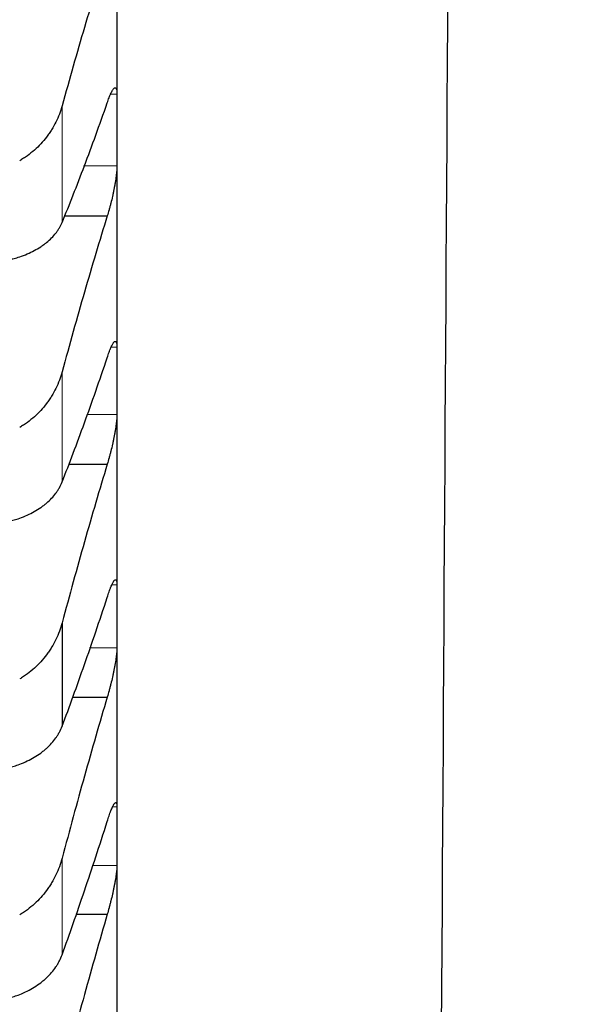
# Model space of a CAD drawing. Header units: inches. Extents: x 0 to 20790, y -12 to 14700.
# Tile 343 of 436: x 14162 to 14193, y 9417 to 9472. Entities that reach past the tile are written whole.
import ezdxf

# ---------------------------------------------------------------- set-up
doc = ezdxf.new("R2010")
doc.units = ezdxf.units.IN
doc.layers.add('1', color=7, linetype='Continuous', true_color=0xffffff)
doc.layers.add('254', color=7, linetype='Continuous', true_color=0xffffff)
doc.styles.add('latin_extended', font='simplex.shx')
doc.dimstyles.get("Standard").update_dxf_attribs({"dimtxt": 0.18, "dimasz": 0.18, "dimexe": 0.18, "dimexo": 0.0625, "dimgap": 0.09, "dimtad": 0, "dimtih": 1, "dimtoh": 1, "dimdec": 4, "dimzin": 0, "dimdsep": 46, "dimtxsty": 'Standard', "dimcen": 0.09, "dimadec": 0, "dimazin": 0, "dimtfac": 1, "dimtdec": 4, "dimtofl": 0, "dimtmove": 0, "dimatfit": 3, "dimfxl": 1, "dimtolj": 1, "dimtzin": 0, "dimarcsym": 0})

# ---------------------------------------------------------------- blocks, each defined once
blk = doc.blocks.new('_U5')
at = {"layer": '254', "color": 3, "linetype": 'Continuous', "lineweight": 13, "transparency": 16777216}
for p, q in [((14167.097, 9939.463), (14167.097, 8111.817)), ((14417.097, 9439.463), (14417.097, 8111.817)), ((14167.097, 8146.817), (13002.826, 8146.817)), ((14044.597, 8146.817), (13922.097, 8146.817)), ((14417.097, 8146.817), (14167.097, 8146.817)), ((14539.597, 8146.817), (14662.097, 8146.817))]:
    blk.add_line(p, q, dxfattribs=at)
at = {"layer": '254', "color": 3, "transparency": 16777216}
for points in [[(14044.597, 8126.4), (14044.597, 8167.233), (14167.097, 8146.817)], [(14539.597, 8167.233), (14539.597, 8126.4), (14417.097, 8146.817)]]:
    blk.add_solid(points, dxfattribs=at)
at = {"layer": 'Defpoints', "color": 0, "transparency": 16777216}
for p in [(14167.097, 9974.463), (14417.097, 9474.463), (14167.097, 8146.817)]:
    blk.add_point(p, dxfattribs=at)
at = {"layer": '254', "color": 2, "lineweight": 13, "transparency": 16777216, "insert": (13064.076, 8330.567), "char_height": 122.5, "attachment_point": 1, "style": 'latin_extended'}
blk.add_mtext('\\A1;250', dxfattribs=at)
blk = doc.blocks.new('_U6')
at = {"layer": '254', "color": 3, "linetype": 'Continuous', "lineweight": 13, "transparency": 16777216}
for p, q in [((14007.097, 9939.463), (14007.097, 8391.817)), ((14167.095, 9649.526), (14167.095, 8391.817)), ((14007.097, 8426.817), (12939.597, 8426.817)), ((13884.597, 8426.817), (13762.097, 8426.817)), ((14167.095, 8426.817), (14007.097, 8426.817)), ((14289.595, 8426.817), (14412.095, 8426.817))]:
    blk.add_line(p, q, dxfattribs=at)
at = {"layer": '254', "color": 3, "transparency": 16777216}
for points in [[(13884.597, 8406.4), (13884.597, 8447.233), (14007.097, 8426.817)], [(14289.595, 8447.233), (14289.595, 8406.4), (14167.095, 8426.817)]]:
    blk.add_solid(points, dxfattribs=at)
at = {"layer": 'Defpoints', "color": 0, "transparency": 16777216}
for p in [(14007.097, 9974.463), (14167.095, 9684.526), (14007.097, 8426.817)]:
    blk.add_point(p, dxfattribs=at)
at = {"layer": '254', "color": 2, "lineweight": 13, "transparency": 16777216, "insert": (13000.847, 8814.733), "char_height": 122.5, "attachment_point": 1, "style": 'latin_extended'}
blk.add_mtext('\\A1;\\C2;Flywheel\\P\\C2;90-240', dxfattribs=at)

msp = doc.modelspace()

# ---------------------------------------------------------------- linework, layer by layer
at = {"layer": '1', "color": 2, "linetype": 'Continuous', "lineweight": 25}
for p, q in [((14167.097, 9480.219), (14167.097, 9465.572)), ((14167.097, 9465.572), (14167.097, 9451.74)), ((14164.205, 9460.831), (14166.56, 9460.831)), ((14167.097, 9451.74), (14167.097, 9438.744)), ((14164.428, 9447.136), (14166.56, 9447.136)), ((14164.071, 9438.382), (14164.071, 9432.676)), ((14167.097, 9438.744), (14167.097, 9426.607)), ((14164.633, 9434.284), (14166.56, 9434.284)), ((14167.097, 9426.607), (14167.097, 9415.347)), ((14164.826, 9422.298), (14166.56, 9422.298))]:
    msp.add_line(p, q, dxfattribs=at)
at = {"layer": '1', "color": 110, "linetype": 'Continuous', "lineweight": 13}
for p, q in [((14166.739, 9467.542), (14167.095, 9467.542)), ((14164.071, 9466.906), (14164.071, 9460.475)), ((14165.252, 9463.602), (14167.095, 9463.602)), ((14166.785, 9453.595), (14167.095, 9453.595)), ((14164.071, 9452.226), (14164.071, 9446.153)), ((14165.426, 9449.884), (14167.095, 9449.884)), ((14166.825, 9440.483), (14167.095, 9440.483)), ((14165.587, 9437.006), (14167.095, 9437.006)), ((14166.86, 9428.225), (14167.095, 9428.225)), ((14164.071, 9425.397), (14164.071, 9420.068)), ((14165.737, 9424.989), (14167.095, 9424.989))]:
    msp.add_line(p, q, dxfattribs=at)
at = {"layer": '1', "color": 2, "linetype": 'Continuous', "lineweight": 25}
for points, knots in [([(14186.598, 9674.468), (14186.544, 9665.878), (14186.438, 9648.677), (14186.278, 9622.865), (14186.118, 9597.033), (14185.958, 9571.201), (14185.798, 9545.368), (14185.638, 9519.536), (14185.238, 9454.955), (14184.225, 9291.35), (14183.265, 9136.356), (14182.598, 9028.722)], [0, 0, 0, 0, 0.039908, 0.079911, 0.119915, 0.159919, 0.199923, 0.239927, 0.279931, 0.499952, 1, 1, 1, 1]), ([(14166.56, 9467.063), (14166.594, 9467.168), (14166.628, 9467.265), (14166.679, 9467.396), (14166.695, 9467.438), (14166.72, 9467.497), (14166.728, 9467.517), (14166.745, 9467.554), (14166.753, 9467.572), (14166.793, 9467.659), (14166.823, 9467.717), (14166.867, 9467.787), (14166.881, 9467.808), (14166.901, 9467.835), (14166.908, 9467.843), (14166.921, 9467.858), (14166.927, 9467.865), (14166.958, 9467.894), (14166.981, 9467.904), (14167.006, 9467.902), (14167.01, 9467.901), (14167.02, 9467.896), (14167.024, 9467.893), (14167.037, 9467.882), (14167.045, 9467.871), (14167.065, 9467.83), (14167.076, 9467.79), (14167.085, 9467.723), (14167.087, 9467.709), (14167.09, 9467.68), (14167.091, 9467.664), (14167.094, 9467.615), (14167.095, 9467.58), (14167.095, 9467.542)], [0, 0, 0, 0, 0.125, 0.125, 0.1875, 0.1875, 0.21875, 0.21875, 0.25, 0.25, 0.375, 0.375, 0.4375, 0.4375, 0.46875, 0.46875, 0.5, 0.5, 0.625, 0.625, 0.65625, 0.65625, 0.6875, 0.6875, 0.75, 0.75, 0.875, 0.875, 0.90625, 0.90625, 0.9375, 0.9375, 1, 1, 1, 1]), ([(14164.071, 9466.906), (14164.028, 9466.751), (14163.978, 9466.599), (14163.864, 9466.301), (14163.735, 9466.008), (14163.577, 9465.727), (14163.448, 9465.52), (14163.403, 9465.451), (14163.332, 9465.35), (14163.309, 9465.317), (14163.26, 9465.25), (14163.236, 9465.217), (14163.111, 9465.055), (14162.899, 9464.805), (14162.664, 9464.575), (14162.417, 9464.357), (14162.288, 9464.252), (14162.118, 9464.129), (14162.083, 9464.105), (14162.014, 9464.057), (14161.909, 9463.987), (14161.802, 9463.921), (14161.729, 9463.878)], [0, 0, 0, 0, 0.125, 0.125, 0.25, 0.375, 0.375, 0.4375, 0.4375, 0.46875, 0.46875, 0.5, 0.5, 0.625, 0.75, 0.75, 0.875, 0.875, 0.90625, 0.90625, 0.9375, 1, 1, 1, 1]), ([(14167.095, 9463.602), (14167.095, 9463.564), (14167.093, 9463.482), (14167.084, 9463.346), (14167.076, 9463.247), (14167.068, 9463.168), (14167.065, 9463.142), (14167.059, 9463.087), (14167.055, 9463.06), (14167.038, 9462.921), (14167.021, 9462.804), (14166.996, 9462.651), (14166.991, 9462.62), (14166.983, 9462.573), (14166.98, 9462.557), (14166.975, 9462.526), (14166.961, 9462.447), (14166.934, 9462.304), (14166.908, 9462.176), (14166.881, 9462.047), (14166.867, 9461.982), (14166.823, 9461.787), (14166.793, 9461.659), (14166.745, 9461.472), (14166.729, 9461.41), (14166.704, 9461.318), (14166.696, 9461.288), (14166.679, 9461.227), (14166.671, 9461.197), (14166.628, 9461.05), (14166.594, 9460.938), (14166.56, 9460.831)], [0, 0, 0, 0, 0.0625, 0.125, 0.1875, 0.1875, 0.21875, 0.21875, 0.25, 0.25, 0.375, 0.375, 0.40625, 0.40625, 0.421875, 0.421875, 0.4375, 0.5, 0.5625, 0.5625, 0.625, 0.625, 0.75, 0.75, 0.8125, 0.8125, 0.84375, 0.84375, 0.875, 0.875, 1, 1, 1, 1]), ([(14161.729, 9458.573), (14161.875, 9458.624), (14162.015, 9458.678), (14162.283, 9458.794), (14162.541, 9458.919), (14162.777, 9459.059), (14162.918, 9459.151), (14162.946, 9459.17), (14163.001, 9459.208), (14163.028, 9459.227), (14163.108, 9459.286), (14163.16, 9459.326), (14163.309, 9459.447), (14163.402, 9459.531), (14163.574, 9459.704), (14163.653, 9459.794), (14163.761, 9459.932), (14163.795, 9459.979), (14163.844, 9460.051), (14163.86, 9460.075), (14163.891, 9460.124), (14163.906, 9460.148), (14163.978, 9460.271), (14164.028, 9460.372), (14164.071, 9460.475)], [0, 0, 0, 0, 0.125, 0.125, 0.25, 0.375, 0.375, 0.40625, 0.40625, 0.4375, 0.4375, 0.5, 0.5, 0.625, 0.625, 0.75, 0.75, 0.8125, 0.8125, 0.84375, 0.84375, 0.875, 0.875, 1, 1, 1, 1]), ([(14159.241, 9458.586), (14159.245, 9458.585), (14159.248, 9458.584), (14159.254, 9458.582), (14159.258, 9458.582), (14159.268, 9458.579), (14159.288, 9458.574), (14159.334, 9458.562), (14159.427, 9458.54), (14159.506, 9458.522), (14159.664, 9458.489), (14159.769, 9458.47), (14160.083, 9458.423), (14160.291, 9458.403), (14160.602, 9458.396), (14160.705, 9458.397), (14160.861, 9458.405), (14160.913, 9458.408), (14161.016, 9458.418), (14161.068, 9458.424), (14161.223, 9458.445), (14161.325, 9458.463), (14161.528, 9458.51), (14161.629, 9458.539), (14161.729, 9458.573)], [0, 0, 0, 0, 0.003906, 0.003906, 0.007812, 0.007812, 0.015625, 0.03125, 0.0625, 0.125, 0.125, 0.25, 0.25, 0.5, 0.5, 0.625, 0.625, 0.6875, 0.6875, 0.75, 0.75, 0.875, 0.875, 1, 1, 1, 1]), ([(14166.56, 9453.006), (14166.594, 9453.114), (14166.628, 9453.214), (14166.679, 9453.351), (14166.695, 9453.394), (14166.72, 9453.457), (14166.728, 9453.477), (14166.745, 9453.516), (14166.753, 9453.535), (14166.793, 9453.627), (14166.823, 9453.69), (14166.867, 9453.768), (14166.881, 9453.791), (14166.901, 9453.822), (14166.908, 9453.831), (14166.921, 9453.848), (14166.927, 9453.856), (14166.958, 9453.892), (14166.981, 9453.908), (14167.006, 9453.912), (14167.01, 9453.912), (14167.02, 9453.91), (14167.024, 9453.908), (14167.037, 9453.901), (14167.045, 9453.893), (14167.065, 9453.859), (14167.076, 9453.824), (14167.085, 9453.764), (14167.087, 9453.751), (14167.09, 9453.724), (14167.091, 9453.709), (14167.094, 9453.664), (14167.095, 9453.631), (14167.095, 9453.595)], [0, 0, 0, 0, 0.125, 0.125, 0.1875, 0.1875, 0.21875, 0.21875, 0.25, 0.25, 0.375, 0.375, 0.4375, 0.4375, 0.46875, 0.46875, 0.5, 0.5, 0.625, 0.625, 0.65625, 0.65625, 0.6875, 0.6875, 0.75, 0.75, 0.875, 0.875, 0.90625, 0.90625, 0.9375, 0.9375, 1, 1, 1, 1]), ([(14164.071, 9452.226), (14164.028, 9452.069), (14163.978, 9451.915), (14163.864, 9451.613), (14163.735, 9451.316), (14163.577, 9451.03), (14163.448, 9450.821), (14163.403, 9450.752), (14163.332, 9450.649), (14163.309, 9450.615), (14163.26, 9450.548), (14163.236, 9450.515), (14163.111, 9450.35), (14162.899, 9450.097), (14162.664, 9449.865), (14162.417, 9449.643), (14162.288, 9449.538), (14162.118, 9449.414), (14162.083, 9449.389), (14162.014, 9449.341), (14161.909, 9449.27), (14161.802, 9449.202), (14161.729, 9449.159)], [0, 0, 0, 0, 0.125, 0.125, 0.25, 0.375, 0.375, 0.4375, 0.4375, 0.46875, 0.46875, 0.5, 0.5, 0.625, 0.75, 0.75, 0.875, 0.875, 0.90625, 0.90625, 0.9375, 1, 1, 1, 1]), ([(14167.095, 9449.884), (14167.095, 9449.848), (14167.093, 9449.771), (14167.084, 9449.641), (14167.076, 9449.545), (14167.068, 9449.469), (14167.065, 9449.443), (14167.059, 9449.39), (14167.055, 9449.363), (14167.038, 9449.228), (14167.021, 9449.113), (14166.996, 9448.963), (14166.991, 9448.933), (14166.983, 9448.886), (14166.98, 9448.871), (14166.975, 9448.84), (14166.961, 9448.762), (14166.934, 9448.62), (14166.908, 9448.493), (14166.881, 9448.364), (14166.867, 9448.3), (14166.823, 9448.104), (14166.793, 9447.976), (14166.745, 9447.787), (14166.729, 9447.725), (14166.704, 9447.632), (14166.696, 9447.601), (14166.679, 9447.54), (14166.671, 9447.509), (14166.628, 9447.359), (14166.594, 9447.245), (14166.56, 9447.136)], [0, 0, 0, 0, 0.0625, 0.125, 0.1875, 0.1875, 0.21875, 0.21875, 0.25, 0.25, 0.375, 0.375, 0.40625, 0.40625, 0.421875, 0.421875, 0.4375, 0.5, 0.5625, 0.5625, 0.625, 0.625, 0.75, 0.75, 0.8125, 0.8125, 0.84375, 0.84375, 0.875, 0.875, 1, 1, 1, 1]), ([(14161.729, 9444.15), (14161.875, 9444.203), (14162.015, 9444.26), (14162.283, 9444.384), (14162.541, 9444.515), (14162.777, 9444.663), (14162.918, 9444.76), (14162.946, 9444.78), (14163.001, 9444.82), (14163.028, 9444.84), (14163.108, 9444.902), (14163.16, 9444.944), (14163.309, 9445.072), (14163.402, 9445.16), (14163.574, 9445.343), (14163.653, 9445.437), (14163.761, 9445.583), (14163.795, 9445.632), (14163.844, 9445.708), (14163.86, 9445.733), (14163.891, 9445.784), (14163.906, 9445.81), (14163.978, 9445.939), (14164.028, 9446.045), (14164.071, 9446.153)], [0, 0, 0, 0, 0.125, 0.125, 0.25, 0.375, 0.375, 0.40625, 0.40625, 0.4375, 0.4375, 0.5, 0.5, 0.625, 0.625, 0.75, 0.75, 0.8125, 0.8125, 0.84375, 0.84375, 0.875, 0.875, 1, 1, 1, 1]), ([(14159.241, 9444.116), (14159.245, 9444.115), (14159.248, 9444.115), (14159.254, 9444.113), (14159.258, 9444.112), (14159.268, 9444.11), (14159.288, 9444.105), (14159.334, 9444.094), (14159.427, 9444.073), (14159.506, 9444.057), (14159.664, 9444.026), (14159.769, 9444.009), (14160.083, 9443.967), (14160.291, 9443.951), (14160.602, 9443.95), (14160.705, 9443.953), (14160.861, 9443.964), (14160.913, 9443.968), (14161.016, 9443.98), (14161.068, 9443.987), (14161.223, 9444.011), (14161.325, 9444.031), (14161.528, 9444.083), (14161.629, 9444.113), (14161.729, 9444.15)], [0, 0, 0, 0, 0.003906, 0.003906, 0.007812, 0.007812, 0.015625, 0.03125, 0.0625, 0.125, 0.125, 0.25, 0.25, 0.5, 0.5, 0.625, 0.625, 0.6875, 0.6875, 0.75, 0.75, 0.875, 0.875, 1, 1, 1, 1]), ([(14166.56, 9439.784), (14166.594, 9439.895), (14166.628, 9439.997), (14166.679, 9440.14), (14166.695, 9440.185), (14166.72, 9440.25), (14166.728, 9440.272), (14166.745, 9440.313), (14166.753, 9440.333), (14166.793, 9440.43), (14166.823, 9440.498), (14166.867, 9440.582), (14166.881, 9440.608), (14166.901, 9440.642), (14166.908, 9440.653), (14166.921, 9440.673), (14166.927, 9440.682), (14166.958, 9440.724), (14166.981, 9440.745), (14167.006, 9440.755), (14167.01, 9440.756), (14167.02, 9440.758), (14167.024, 9440.757), (14167.037, 9440.754), (14167.045, 9440.748), (14167.065, 9440.722), (14167.076, 9440.692), (14167.085, 9440.638), (14167.087, 9440.627), (14167.09, 9440.602), (14167.091, 9440.589), (14167.094, 9440.547), (14167.095, 9440.516), (14167.095, 9440.483)], [0, 0, 0, 0, 0.125, 0.125, 0.1875, 0.1875, 0.21875, 0.21875, 0.25, 0.25, 0.375, 0.375, 0.4375, 0.4375, 0.46875, 0.46875, 0.5, 0.5, 0.625, 0.625, 0.65625, 0.65625, 0.6875, 0.6875, 0.75, 0.75, 0.875, 0.875, 0.90625, 0.90625, 0.9375, 0.9375, 1, 1, 1, 1]), ([(14164.071, 9438.382), (14164.028, 9438.223), (14163.978, 9438.067), (14163.864, 9437.761), (14163.735, 9437.461), (14163.577, 9437.172), (14163.448, 9436.96), (14163.403, 9436.891), (14163.332, 9436.787), (14163.309, 9436.753), (14163.26, 9436.685), (14163.236, 9436.651), (14163.111, 9436.485), (14162.899, 9436.229), (14162.664, 9435.994), (14162.417, 9435.771), (14162.288, 9435.664), (14162.118, 9435.539), (14162.083, 9435.514), (14162.014, 9435.465), (14161.909, 9435.393), (14161.802, 9435.325), (14161.729, 9435.282)], [0, 0, 0, 0, 0.125, 0.125, 0.25, 0.375, 0.375, 0.4375, 0.4375, 0.46875, 0.46875, 0.5, 0.5, 0.625, 0.75, 0.75, 0.875, 0.875, 0.90625, 0.90625, 0.9375, 1, 1, 1, 1]), ([(14167.095, 9437.006), (14167.095, 9436.972), (14167.093, 9436.9), (14167.084, 9436.776), (14167.076, 9436.683), (14167.068, 9436.61), (14167.065, 9436.585), (14167.059, 9436.534), (14167.055, 9436.508), (14167.038, 9436.376), (14167.021, 9436.264), (14166.996, 9436.117), (14166.991, 9436.087), (14166.983, 9436.041), (14166.98, 9436.026), (14166.975, 9435.995), (14166.961, 9435.918), (14166.934, 9435.779), (14166.908, 9435.652), (14166.881, 9435.524), (14166.867, 9435.46), (14166.823, 9435.264), (14166.793, 9435.136), (14166.745, 9434.946), (14166.729, 9434.883), (14166.704, 9434.789), (14166.696, 9434.758), (14166.679, 9434.696), (14166.671, 9434.665), (14166.628, 9434.513), (14166.594, 9434.396), (14166.56, 9434.284)], [0, 0, 0, 0, 0.0625, 0.125, 0.1875, 0.1875, 0.21875, 0.21875, 0.25, 0.25, 0.375, 0.375, 0.40625, 0.40625, 0.421875, 0.421875, 0.4375, 0.5, 0.5625, 0.5625, 0.625, 0.625, 0.75, 0.75, 0.8125, 0.8125, 0.84375, 0.84375, 0.875, 0.875, 1, 1, 1, 1]), ([(14161.729, 9430.575), (14161.875, 9430.631), (14162.015, 9430.692), (14162.283, 9430.822), (14162.541, 9430.96), (14162.777, 9431.115), (14162.918, 9431.217), (14162.946, 9431.238), (14163.001, 9431.28), (14163.028, 9431.302), (14163.108, 9431.366), (14163.16, 9431.41), (14163.309, 9431.545), (14163.402, 9431.637), (14163.574, 9431.829), (14163.653, 9431.927), (14163.761, 9432.08), (14163.795, 9432.132), (14163.844, 9432.211), (14163.86, 9432.237), (14163.891, 9432.291), (14163.906, 9432.318), (14163.978, 9432.453), (14164.028, 9432.564), (14164.071, 9432.676)], [0, 0, 0, 0, 0.125, 0.125, 0.25, 0.375, 0.375, 0.40625, 0.40625, 0.4375, 0.4375, 0.5, 0.5, 0.625, 0.625, 0.75, 0.75, 0.8125, 0.8125, 0.84375, 0.84375, 0.875, 0.875, 1, 1, 1, 1]), ([(14159.241, 9430.496), (14159.245, 9430.495), (14159.248, 9430.494), (14159.254, 9430.493), (14159.258, 9430.492), (14159.268, 9430.49), (14159.288, 9430.485), (14159.334, 9430.475), (14159.427, 9430.456), (14159.506, 9430.44), (14159.664, 9430.413), (14159.769, 9430.397), (14160.083, 9430.36), (14160.291, 9430.349), (14160.602, 9430.353), (14160.705, 9430.358), (14160.861, 9430.372), (14160.913, 9430.378), (14161.016, 9430.392), (14161.068, 9430.4), (14161.223, 9430.427), (14161.325, 9430.449), (14161.528, 9430.504), (14161.629, 9430.537), (14161.729, 9430.575)], [0, 0, 0, 0, 0.003906, 0.003906, 0.007813, 0.007813, 0.015625, 0.03125, 0.0625, 0.125, 0.125, 0.25, 0.25, 0.5, 0.5, 0.625, 0.625, 0.6875, 0.6875, 0.75, 0.75, 0.875, 0.875, 1, 1, 1, 1]), ([(14166.56, 9427.418), (14166.594, 9427.531), (14166.628, 9427.637), (14166.679, 9427.784), (14166.695, 9427.831), (14166.72, 9427.9), (14166.728, 9427.922), (14166.745, 9427.965), (14166.753, 9427.986), (14166.793, 9428.089), (14166.823, 9428.16), (14166.867, 9428.252), (14166.881, 9428.28), (14166.901, 9428.317), (14166.908, 9428.329), (14166.921, 9428.352), (14166.927, 9428.362), (14166.958, 9428.41), (14166.981, 9428.436), (14167.006, 9428.453), (14167.01, 9428.456), (14167.02, 9428.46), (14167.024, 9428.461), (14167.037, 9428.461), (14167.045, 9428.458), (14167.065, 9428.44), (14167.076, 9428.415), (14167.085, 9428.368), (14167.087, 9428.357), (14167.09, 9428.335), (14167.091, 9428.323), (14167.094, 9428.285), (14167.095, 9428.257), (14167.095, 9428.225)], [0, 0, 0, 0, 0.125, 0.125, 0.1875, 0.1875, 0.21875, 0.21875, 0.25, 0.25, 0.375, 0.375, 0.4375, 0.4375, 0.46875, 0.46875, 0.5, 0.5, 0.625, 0.625, 0.65625, 0.65625, 0.6875, 0.6875, 0.75, 0.75, 0.875, 0.875, 0.90625, 0.90625, 0.9375, 0.9375, 1, 1, 1, 1]), ([(14164.071, 9425.397), (14164.028, 9425.236), (14163.978, 9425.079), (14163.864, 9424.77), (14163.735, 9424.466), (14163.577, 9424.175), (14163.448, 9423.961), (14163.403, 9423.89), (14163.332, 9423.786), (14163.309, 9423.751), (14163.26, 9423.683), (14163.236, 9423.649), (14163.111, 9423.481), (14162.899, 9423.223), (14162.664, 9422.986), (14162.417, 9422.761), (14162.288, 9422.653), (14162.118, 9422.527), (14162.083, 9422.502), (14162.014, 9422.453), (14161.909, 9422.38), (14161.802, 9422.312), (14161.729, 9422.268)], [0, 0, 0, 0, 0.125, 0.125, 0.25, 0.375, 0.375, 0.4375, 0.4375, 0.46875, 0.46875, 0.5, 0.5, 0.625, 0.75, 0.75, 0.875, 0.875, 0.90625, 0.90625, 0.9375, 1, 1, 1, 1]), ([(14167.095, 9424.989), (14167.095, 9424.957), (14167.093, 9424.889), (14167.084, 9424.771), (14167.076, 9424.683), (14167.068, 9424.612), (14167.065, 9424.588), (14167.059, 9424.539), (14167.055, 9424.514), (14167.038, 9424.386), (14167.021, 9424.277), (14166.996, 9424.132), (14166.991, 9424.103), (14166.983, 9424.058), (14166.98, 9424.043), (14166.975, 9424.013), (14166.961, 9423.938), (14166.934, 9423.8), (14166.908, 9423.674), (14166.881, 9423.547), (14166.867, 9423.483), (14166.823, 9423.288), (14166.793, 9423.16), (14166.745, 9422.969), (14166.729, 9422.905), (14166.704, 9422.811), (14166.696, 9422.779), (14166.679, 9422.716), (14166.671, 9422.685), (14166.628, 9422.531), (14166.594, 9422.413), (14166.56, 9422.298)], [0, 0, 0, 0, 0.0625, 0.125, 0.1875, 0.1875, 0.21875, 0.21875, 0.25, 0.25, 0.375, 0.375, 0.40625, 0.40625, 0.421875, 0.421875, 0.4375, 0.5, 0.5625, 0.5625, 0.625, 0.625, 0.75, 0.75, 0.8125, 0.8125, 0.84375, 0.84375, 0.875, 0.875, 1, 1, 1, 1]), ([(14161.729, 9417.872), (14161.875, 9417.931), (14162.015, 9417.994), (14162.283, 9418.13), (14162.541, 9418.275), (14162.777, 9418.437), (14162.918, 9418.544), (14162.946, 9418.566), (14163.001, 9418.61), (14163.028, 9418.633), (14163.108, 9418.7), (14163.16, 9418.746), (14163.309, 9418.887), (14163.402, 9418.983), (14163.574, 9419.183), (14163.653, 9419.287), (14163.761, 9419.446), (14163.795, 9419.5), (14163.844, 9419.583), (14163.86, 9419.61), (14163.891, 9419.666), (14163.906, 9419.694), (14163.978, 9419.835), (14164.028, 9419.95), (14164.071, 9420.068)], [0, 0, 0, 0, 0.125, 0.125, 0.25, 0.375, 0.375, 0.40625, 0.40625, 0.4375, 0.4375, 0.5, 0.5, 0.625, 0.625, 0.75, 0.75, 0.8125, 0.8125, 0.84375, 0.84375, 0.875, 0.875, 1, 1, 1, 1]), ([(14159.241, 9417.747), (14159.245, 9417.746), (14159.248, 9417.745), (14159.254, 9417.744), (14159.258, 9417.743), (14159.268, 9417.741), (14159.288, 9417.737), (14159.334, 9417.727), (14159.427, 9417.709), (14159.506, 9417.696), (14159.664, 9417.67), (14159.769, 9417.657), (14160.083, 9417.626), (14160.291, 9417.618), (14160.602, 9417.628), (14160.705, 9417.635), (14160.861, 9417.652), (14160.913, 9417.659), (14161.016, 9417.675), (14161.068, 9417.684), (14161.223, 9417.714), (14161.325, 9417.738), (14161.528, 9417.797), (14161.629, 9417.832), (14161.729, 9417.872)], [0, 0, 0, 0, 0.003906, 0.003906, 0.007813, 0.007813, 0.015625, 0.03125, 0.0625, 0.125, 0.125, 0.25, 0.25, 0.5, 0.5, 0.625, 0.625, 0.6875, 0.6875, 0.75, 0.75, 0.875, 0.875, 1, 1, 1, 1])]:
    msp.add_open_spline(points, degree=3, knots=knots, dxfattribs=at)
for points in [[(14166.56, 9475.35), (14166.349, 9474.682), (14165.929, 9473.33), (14165.304, 9471.246), (14164.684, 9469.108), (14164.275, 9467.646), (14164.071, 9466.906)], [(14164.071, 9460.475), (14164.275, 9460.967), (14164.684, 9461.98), (14165.304, 9463.585), (14165.929, 9465.275), (14166.349, 9466.457), (14166.56, 9467.063)], [(14167.095, 9467.542), (14167.096, 9466.885), (14167.097, 9466.228), (14167.097, 9465.572)], [(14167.097, 9465.572), (14167.097, 9464.915), (14167.096, 9464.259), (14167.095, 9463.602)], [(14166.56, 9460.831), (14166.349, 9460.148), (14165.929, 9458.764), (14165.304, 9456.638), (14164.684, 9454.461), (14164.275, 9452.977), (14164.071, 9452.226)], [(14167.095, 9453.595), (14167.096, 9452.977), (14167.097, 9452.358), (14167.097, 9451.74)], [(14164.071, 9446.153), (14164.275, 9446.669), (14164.684, 9447.73), (14165.304, 9449.403), (14165.929, 9451.157), (14166.349, 9452.38), (14166.56, 9453.006)], [(14167.097, 9451.74), (14167.097, 9451.121), (14167.096, 9450.503), (14167.095, 9449.884)], [(14166.56, 9447.136), (14166.349, 9446.437), (14165.929, 9445.024), (14165.304, 9442.859), (14164.684, 9440.647), (14164.275, 9439.142), (14164.071, 9438.382)], [(14167.095, 9440.483), (14167.096, 9439.903), (14167.097, 9439.324), (14167.097, 9438.744)], [(14164.071, 9432.676), (14164.275, 9433.217), (14164.684, 9434.323), (14165.304, 9436.062), (14165.929, 9437.877), (14166.349, 9439.14), (14166.56, 9439.784)], [(14167.097, 9438.744), (14167.097, 9438.165), (14167.096, 9437.586), (14167.095, 9437.006)], [(14166.56, 9434.284), (14166.349, 9433.572), (14165.929, 9432.132), (14165.304, 9429.931), (14164.684, 9427.688), (14164.275, 9426.165), (14164.071, 9425.397)], [(14167.095, 9428.225), (14167.096, 9427.686), (14167.097, 9427.147), (14167.097, 9426.607)], [(14164.071, 9420.068), (14164.275, 9420.631), (14164.684, 9421.782), (14165.304, 9423.582), (14165.929, 9425.457), (14166.349, 9426.756), (14166.56, 9427.418)], [(14167.097, 9426.607), (14167.097, 9426.068), (14167.096, 9425.528), (14167.095, 9424.989)], [(14166.56, 9422.298), (14166.349, 9421.572), (14165.929, 9420.108), (14165.304, 9417.875), (14164.684, 9415.605), (14164.275, 9414.066), (14164.071, 9413.291)]]:
    msp.add_open_spline(points, degree=3, dxfattribs=at)

# ---------------------------------------------------------------- dimensions: what is measured, and where the dimension line sits
at = {"layer": '254', "color": 2, "linetype": 'Continuous', "lineweight": 13}
dim = msp.add_linear_dim(base=(14007.097, 8426.817), p1=(14167.095, 9684.526), p2=(14007.097, 9974.463), text='\\C2;Flywheel\\P\\C2;90-240', dimstyle='Standard', override={"dimscale": 35, "dimtxt": 3.5, "dimasz": 3.5, "dimexe": 1, "dimexo": 1, "dimgap": 1.75, "dimtad": 1, "dimtih": 1, "dimtoh": 0, "dimdec": 2, "dimlfac": 0.028571, "dimzin": 8, "dimdsep": 46, "dimlunit": 2, "dimpost": '', "dimtxsty": 'latin_extended', "dimsah": 1, "dimse1": 0, "dimse2": 0, "dimsd1": 0, "dimsd2": 0, "dimclrd": 3, "dimclre": 3, "dimclrt": 2, "dimtol": 0, "dimtm": -0.1, "dimtfac": 0.714286, "dimtdec": 3, "dimtofl": 1, "dimtmove": 0, "dimtzin": 8, "dimlwd": 13, "dimlwe": 13}, dxfattribs=at)
dim.commit()
dim.dimension.update_dxf_attribs({"geometry": '_U6', "text_midpoint": (13350.847, 8426.817), "dimtype": 160})
dim = msp.add_linear_dim(base=(14167.097, 8146.817), p1=(14417.097, 9474.463), p2=(14167.097, 9974.463), dimstyle='Standard', override={"dimscale": 35, "dimtxt": 3.5, "dimasz": 3.5, "dimexe": 1, "dimexo": 1, "dimgap": 1.75, "dimtad": 1, "dimtih": 1, "dimtoh": 0, "dimdec": 2, "dimlfac": 1, "dimzin": 8, "dimdsep": 46, "dimlunit": 2, "dimtxsty": 'latin_extended', "dimsah": 1, "dimse1": 0, "dimse2": 0, "dimsd1": 0, "dimsd2": 0, "dimclrd": 3, "dimclre": 3, "dimclrt": 2, "dimtol": 0, "dimtm": -0.1, "dimtfac": 0.714286, "dimtdec": 3, "dimtofl": 1, "dimtmove": 0, "dimtzin": 8, "dimlwd": 13, "dimlwe": 13}, dxfattribs=at)
dim.commit()
dim.dimension.update_dxf_attribs({"geometry": '_U5', "text_midpoint": (13221.576, 8146.817), "dimtype": 160})

doc.saveas('drawing.dxf')
